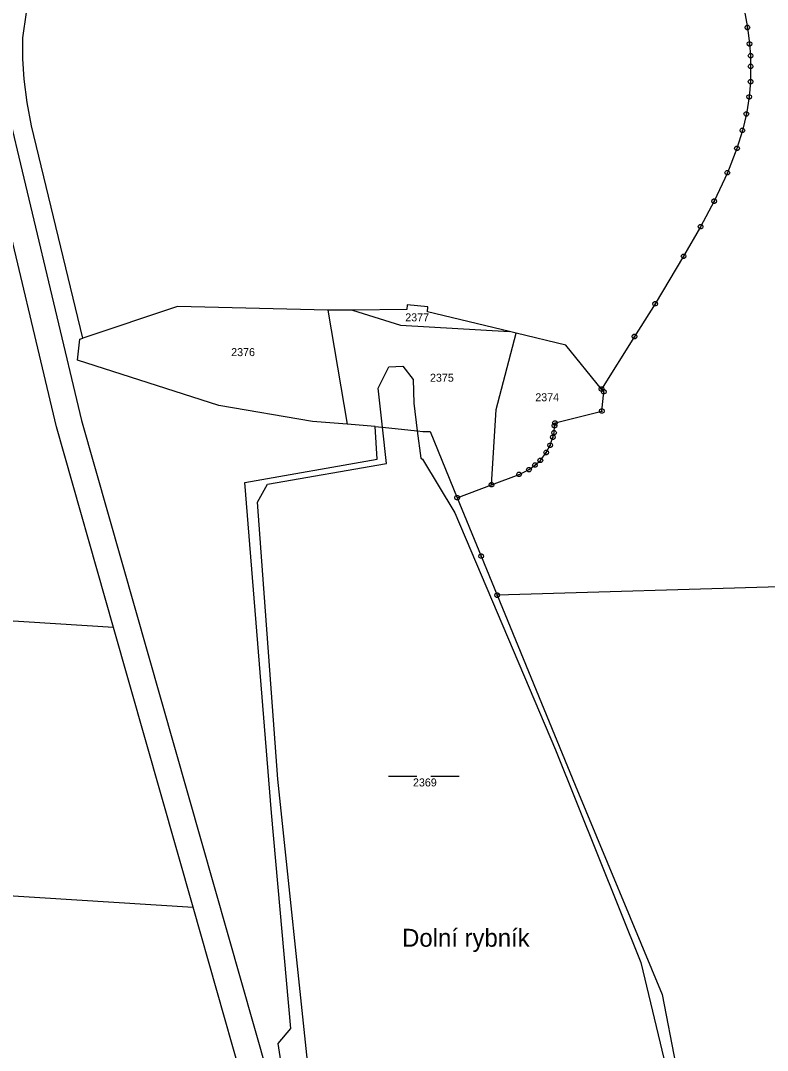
# Model space of a CAD drawing. Extents: x -609861 to -605046, y -1120287 to -1116307.
# Drawn here: x -606266.4 to -606107.6, y -1118147.6 to -1117928.9 of the extents above; entities that cross this region are included whole.
import ezdxf

# ---------------------------------------------------------------- set-up
doc = ezdxf.new("R2010")
doc.units = 0
for name, color, linetype in [('Vrstva 1', 7, 'Continuous'), ('Vrstva 2', 7, 'Continuous'), ('Vrstva 3', 7, 'Continuous'), ('Vrstva 4', 7, 'Continuous'), ('Vrstva 7', 7, 'Continuous'), ('Vrstva 8', 7, 'Continuous')]:
    doc.layers.add(name, color=color, linetype=linetype)

msp = doc.modelspace()

# ---------------------------------------------------------------- linework, layer by layer
at = {"layer": 'Vrstva 1'}
for p, q in [((-606265.92, -1117932.57), (-606265.08, -1117927.21)), ((-606112.58, -1117926.57), (-606111.87, -1117930.38)), ((-606111.87, -1117930.38), (-606111.43, -1117933.85)), ((-606265.92, -1117937.03), (-606265.92, -1117932.57)), ((-606111.43, -1117933.85), (-606111.19, -1117936.36)), ((-606111.19, -1117936.36), (-606111.19, -1117938.63)), ((-606265.61, -1117941.34), (-606265.92, -1117937.03)), ((-606111.19, -1117938.63), (-606111.19, -1117941.88)), ((-606270.19, -1117943.29), (-606253.41, -1118013.8)), ((-606264.97, -1117946.28), (-606265.61, -1117941.34)), ((-606111.19, -1117941.88), (-606111.51, -1117945.11)), ((-606258.74, -1118015.19), (-606275.73, -1117943.76)), ((-606111.51, -1117945.11), (-606112.1, -1117948.72)), ((-606264.01, -1117951.22), (-606264.97, -1117946.28)), ((-606112.1, -1117948.72), (-606112.94, -1117952.22)), ((-606253.11, -1117996.31), (-606264.01, -1117951.22)), ((-606112.94, -1117952.22), (-606114.09, -1117956.03)), ((-606114.09, -1117956.03), (-606116.13, -1117961.21)), ((-606116.13, -1117961.21), (-606118.95, -1117967.25)), ((-606118.95, -1117967.25), (-606121.82, -1117972.67)), ((-606121.82, -1117972.67), (-606125.44, -1117978.95)), ((-606125.44, -1117978.95), (-606131.49, -1117989.03)), ((-606184.17, -1117989.26), (-606184.27, -1117990.28)), ((-606179.79, -1117989.68), (-606184.17, -1117989.26)), ((-606131.49, -1117989.03), (-606135.88, -1117995.99)), ((-606233.03, -1117989.58), (-606253.11, -1117996.31)), ((-606201.03, -1117990.42), (-606233.03, -1117989.58)), ((-606195.78, -1117990.38), (-606201.03, -1117990.42)), ((-606201.03, -1117990.42), (-606196.94, -1118014.63)), ((-606184.27, -1117990.28), (-606195.78, -1117990.38)), ((-606195.78, -1117990.38), (-606185.62, -1117993.6)), ((-606179.9, -1117990.76), (-606179.79, -1117989.68)), ((-606162.42, -1117994.94), (-606179.9, -1117990.76)), ((-606185.62, -1117993.6), (-606162.42, -1117994.94)), ((-606165.31, -1118011.5), (-606161.01, -1117995.28)), ((-606161.01, -1117995.28), (-606162.42, -1117994.94)), ((-606150.49, -1117997.8), (-606161.01, -1117995.28)), ((-606254.24, -1118000.98), (-606253.8, -1117996.54)), ((-606253.8, -1117996.54), (-606253.11, -1117996.31)), ((-606142.88, -1118007.14), (-606150.49, -1117997.8)), ((-606135.88, -1117995.99), (-606142.88, -1118007.14)), ((-606224.25, -1118010.61), (-606254.24, -1118000.98)), ((-606142.4, -1118007.72), (-606142.88, -1118007.14)), ((-606142.8, -1118011.82), (-606142.4, -1118007.72)), ((-606204.35, -1118014.01), (-606224.25, -1118010.61)), ((-606166.26, -1118027.48), (-606165.31, -1118011.5)), ((-606152.77, -1118014.34), (-606142.8, -1118011.82)), ((-606246.6, -1118057.79), (-606258.74, -1118015.19)), ((-606253.41, -1118013.8), (-606208.98, -1118169.78)), ((-606196.94, -1118014.63), (-606204.35, -1118014.01)), ((-606191, -1118015.12), (-606196.94, -1118014.63)), ((-606191, -1118015.12), (-606189.56, -1118015.25)), ((-606190.55, -1118022.05), (-606191, -1118015.12)), ((-606189.56, -1118015.25), (-606189.46, -1118015.26)), ((-606189.46, -1118015.26), (-606182.06, -1118016.04)), ((-606152.97, -1118016.44), (-606152.86, -1118014.93)), ((-606152.86, -1118014.93), (-606152.77, -1118014.34)), ((-606182.06, -1118016.04), (-606180.88, -1118016.16)), ((-606180.88, -1118016.16), (-606179.31, -1118016.14)), ((-606179.31, -1118016.14), (-606173.55, -1118030.22)), ((-606153.79, -1118019.09), (-606153.24, -1118017.39)), ((-606153.24, -1118017.39), (-606152.97, -1118016.44)), ((-606154.63, -1118020.64), (-606153.79, -1118019.09)), ((-606218.73, -1118026.96), (-606190.55, -1118022.05)), ((-606155.89, -1118022.29), (-606154.63, -1118020.64)), ((-606160.41, -1118025.28), (-606158.29, -1118024.26)), ((-606158.29, -1118024.26), (-606157.03, -1118023.3)), ((-606157.03, -1118023.3), (-606155.89, -1118022.29)), ((-606166.26, -1118027.48), (-606160.41, -1118025.28)), ((-606213.01, -1118097.18), (-606218.73, -1118026.96)), ((-606173.55, -1118030.22), (-606166.26, -1118027.48)), ((-606173.55, -1118030.22), (-606168.47, -1118042.62)), ((-606168.47, -1118042.62), (-606165.06, -1118050.93)), ((-606014.33, -1118046.45), (-606165.06, -1118050.93)), ((-606246.6, -1118057.79), (-606364.82, -1118050.36)), ((-606165.06, -1118050.93), (-606148.5, -1118091.28)), ((-606229.68, -1118117.21), (-606246.6, -1118057.79)), ((-606148.5, -1118091.28), (-606129.97, -1118135.7)), ((-606208.91, -1118142.92), (-606213.01, -1118097.18)), ((-606368.47, -1118108.49), (-606229.68, -1118117.21)), ((-606205.27, -1118202.88), (-606229.68, -1118117.21)), ((-606129.97, -1118135.7), (-606127.09, -1118150.73)), ((-606211.64, -1118146.16), (-606208.91, -1118142.92)), ((-606210.38, -1118154.05), (-606211.64, -1118146.16))]:
    msp.add_line(p, q, dxfattribs=at)
at = {"layer": 'Vrstva 3'}
for p, q in [((-606188.13, -1118089.34), (-606182.13, -1118089.34)), ((-606179.13, -1118089.34), (-606173.13, -1118089.34))]:
    msp.add_line(p, q, dxfattribs=at)
at = {"layer": 'Vrstva 4'}
for p, q in [((-606190.38, -1118006.96), (-606188.11, -1118002.41)), ((-606188.11, -1118002.41), (-606185.1, -1118002.29)), ((-606185.1, -1118002.29), (-606182.9, -1118005.12)), ((-606182.9, -1118005.12), (-606182.81, -1118010.11)), ((-606189.46, -1118015.26), (-606190.38, -1118006.96)), ((-606182.81, -1118010.11), (-606182.06, -1118016.04)), ((-606188.61, -1118022.97), (-606189.46, -1118015.26)), ((-606182.06, -1118016.04), (-606181.32, -1118021.83)), ((-606181.32, -1118021.83), (-606180.93, -1118022.07)), ((-606180.93, -1118022.07), (-606174.05, -1118033.42)), ((-606213.87, -1118027.32), (-606188.61, -1118022.97)), ((-606216.03, -1118031.2), (-606213.87, -1118027.32)), ((-606211.68, -1118090.01), (-606216.03, -1118031.2)), ((-606174.05, -1118033.42), (-606152.67, -1118083.76)), ((-606152.67, -1118083.76), (-606134.55, -1118128.96)), ((-606204.53, -1118157.85), (-606211.68, -1118090.01)), ((-606134.55, -1118128.96), (-606129.21, -1118151.11))]:
    msp.add_line(p, q, dxfattribs=at)
at = {"layer": 'Vrstva 8'}
for p, q in [((-606111.99, -1117930.38), (-606111.75, -1117930.38)), ((-606111.55, -1117933.85), (-606111.31, -1117933.85)), ((-606111.31, -1117936.36), (-606111.07, -1117936.36)), ((-606111.31, -1117938.63), (-606111.07, -1117938.63)), ((-606111.31, -1117941.88), (-606111.07, -1117941.88)), ((-606111.63, -1117945.11), (-606111.39, -1117945.11)), ((-606112.22, -1117948.72), (-606111.98, -1117948.72)), ((-606113.06, -1117952.22), (-606112.82, -1117952.22)), ((-606114.21, -1117956.03), (-606113.97, -1117956.03)), ((-606116.25, -1117961.21), (-606116.01, -1117961.21)), ((-606119.07, -1117967.25), (-606118.83, -1117967.25)), ((-606121.94, -1117972.67), (-606121.7, -1117972.67)), ((-606125.56, -1117978.95), (-606125.32, -1117978.95)), ((-606131.61, -1117989.03), (-606131.37, -1117989.03)), ((-606136, -1117995.99), (-606135.76, -1117995.99)), ((-606143, -1118007.14), (-606142.76, -1118007.14)), ((-606142.52, -1118007.72), (-606142.28, -1118007.72)), ((-606142.92, -1118011.82), (-606142.68, -1118011.82)), ((-606152.98, -1118014.93), (-606152.74, -1118014.93)), ((-606152.89, -1118014.34), (-606152.65, -1118014.34)), ((-606153.36, -1118017.39), (-606153.12, -1118017.39)), ((-606153.09, -1118016.44), (-606152.85, -1118016.44)), ((-606153.91, -1118019.09), (-606153.67, -1118019.09)), ((-606154.75, -1118020.64), (-606154.51, -1118020.64)), ((-606158.41, -1118024.26), (-606158.17, -1118024.26)), ((-606157.15, -1118023.3), (-606156.91, -1118023.3)), ((-606156.01, -1118022.29), (-606155.77, -1118022.29)), ((-606160.53, -1118025.28), (-606160.29, -1118025.28)), ((-606166.38, -1118027.48), (-606166.14, -1118027.48)), ((-606173.67, -1118030.22), (-606173.43, -1118030.22)), ((-606168.59, -1118042.62), (-606168.35, -1118042.62)), ((-606165.18, -1118050.93), (-606164.94, -1118050.93))]:
    msp.add_line(p, q, dxfattribs=at)
for points in [[(-606111.72, -1117929.9), (-606111.47, -1117930.08), (-606111.37, -1117930.37), (-606111.47, -1117930.66), (-606111.72, -1117930.84), (-606112.03, -1117930.84), (-606112.28, -1117930.66), (-606112.38, -1117930.37), (-606112.28, -1117930.08), (-606112.03, -1117929.9)], [(-606111.28, -1117933.37), (-606111.03, -1117933.55), (-606110.93, -1117933.84), (-606111.03, -1117934.13), (-606111.28, -1117934.31), (-606111.59, -1117934.31), (-606111.84, -1117934.13), (-606111.94, -1117933.84), (-606111.84, -1117933.55), (-606111.59, -1117933.37)], [(-606111.04, -1117935.88), (-606110.79, -1117936.06), (-606110.69, -1117936.35), (-606110.79, -1117936.64), (-606111.04, -1117936.82), (-606111.35, -1117936.82), (-606111.6, -1117936.64), (-606111.7, -1117936.35), (-606111.6, -1117936.06), (-606111.35, -1117935.88)], [(-606111.04, -1117938.15), (-606110.79, -1117938.33), (-606110.69, -1117938.62), (-606110.79, -1117938.91), (-606111.04, -1117939.09), (-606111.35, -1117939.09), (-606111.6, -1117938.91), (-606111.7, -1117938.62), (-606111.6, -1117938.33), (-606111.35, -1117938.15)], [(-606111.04, -1117941.4), (-606110.79, -1117941.58), (-606110.69, -1117941.87), (-606110.79, -1117942.16), (-606111.04, -1117942.34), (-606111.35, -1117942.34), (-606111.6, -1117942.16), (-606111.7, -1117941.87), (-606111.6, -1117941.58), (-606111.35, -1117941.4)], [(-606111.36, -1117944.63), (-606111.11, -1117944.81), (-606111.01, -1117945.1), (-606111.11, -1117945.39), (-606111.36, -1117945.57), (-606111.67, -1117945.57), (-606111.92, -1117945.39), (-606112.02, -1117945.1), (-606111.92, -1117944.81), (-606111.67, -1117944.63)], [(-606111.95, -1117948.24), (-606111.7, -1117948.42), (-606111.6, -1117948.71), (-606111.7, -1117949), (-606111.95, -1117949.18), (-606112.26, -1117949.18), (-606112.51, -1117949), (-606112.61, -1117948.71), (-606112.51, -1117948.42), (-606112.26, -1117948.24)], [(-606112.79, -1117951.74), (-606112.54, -1117951.92), (-606112.44, -1117952.21), (-606112.54, -1117952.5), (-606112.79, -1117952.68), (-606113.1, -1117952.68), (-606113.35, -1117952.5), (-606113.45, -1117952.21), (-606113.35, -1117951.92), (-606113.1, -1117951.74)], [(-606113.94, -1117955.55), (-606113.69, -1117955.73), (-606113.59, -1117956.02), (-606113.69, -1117956.31), (-606113.94, -1117956.49), (-606114.25, -1117956.49), (-606114.5, -1117956.31), (-606114.6, -1117956.02), (-606114.5, -1117955.73), (-606114.25, -1117955.55)], [(-606115.98, -1117960.73), (-606115.73, -1117960.91), (-606115.63, -1117961.2), (-606115.73, -1117961.49), (-606115.98, -1117961.67), (-606116.29, -1117961.67), (-606116.54, -1117961.49), (-606116.64, -1117961.2), (-606116.54, -1117960.91), (-606116.29, -1117960.73)], [(-606118.8, -1117966.77), (-606118.55, -1117966.95), (-606118.45, -1117967.24), (-606118.55, -1117967.53), (-606118.8, -1117967.71), (-606119.11, -1117967.71), (-606119.36, -1117967.53), (-606119.46, -1117967.24), (-606119.36, -1117966.95), (-606119.11, -1117966.77)], [(-606121.67, -1117972.19), (-606121.42, -1117972.37), (-606121.32, -1117972.66), (-606121.42, -1117972.95), (-606121.67, -1117973.13), (-606121.98, -1117973.13), (-606122.23, -1117972.95), (-606122.33, -1117972.66), (-606122.23, -1117972.37), (-606121.98, -1117972.19)], [(-606125.29, -1117978.47), (-606125.04, -1117978.65), (-606124.94, -1117978.94), (-606125.04, -1117979.23), (-606125.29, -1117979.41), (-606125.6, -1117979.41), (-606125.85, -1117979.23), (-606125.95, -1117978.94), (-606125.85, -1117978.65), (-606125.6, -1117978.47)], [(-606131.34, -1117988.55), (-606131.09, -1117988.73), (-606130.99, -1117989.02), (-606131.09, -1117989.31), (-606131.34, -1117989.49), (-606131.65, -1117989.49), (-606131.9, -1117989.31), (-606132, -1117989.02), (-606131.9, -1117988.73), (-606131.65, -1117988.55)], [(-606135.73, -1117995.51), (-606135.48, -1117995.69), (-606135.38, -1117995.98), (-606135.48, -1117996.27), (-606135.73, -1117996.45), (-606136.04, -1117996.45), (-606136.29, -1117996.27), (-606136.39, -1117995.98), (-606136.29, -1117995.69), (-606136.04, -1117995.51)], [(-606142.73, -1118006.66), (-606142.48, -1118006.84), (-606142.38, -1118007.13), (-606142.48, -1118007.42), (-606142.73, -1118007.6), (-606143.04, -1118007.6), (-606143.29, -1118007.42), (-606143.39, -1118007.13), (-606143.29, -1118006.84), (-606143.04, -1118006.66)], [(-606142.25, -1118007.24), (-606142, -1118007.42), (-606141.9, -1118007.71), (-606142, -1118008), (-606142.25, -1118008.18), (-606142.56, -1118008.18), (-606142.81, -1118008), (-606142.91, -1118007.71), (-606142.81, -1118007.42), (-606142.56, -1118007.24)], [(-606142.65, -1118011.34), (-606142.4, -1118011.52), (-606142.3, -1118011.81), (-606142.4, -1118012.1), (-606142.65, -1118012.28), (-606142.96, -1118012.28), (-606143.21, -1118012.1), (-606143.31, -1118011.81), (-606143.21, -1118011.52), (-606142.96, -1118011.34)], [(-606152.71, -1118014.45), (-606152.46, -1118014.63), (-606152.36, -1118014.92), (-606152.46, -1118015.21), (-606152.71, -1118015.39), (-606153.02, -1118015.39), (-606153.27, -1118015.21), (-606153.37, -1118014.92), (-606153.27, -1118014.63), (-606153.02, -1118014.45)], [(-606152.62, -1118013.86), (-606152.37, -1118014.04), (-606152.27, -1118014.33), (-606152.37, -1118014.62), (-606152.62, -1118014.8), (-606152.93, -1118014.8), (-606153.18, -1118014.62), (-606153.28, -1118014.33), (-606153.18, -1118014.04), (-606152.93, -1118013.86)], [(-606153.09, -1118016.91), (-606152.84, -1118017.09), (-606152.74, -1118017.38), (-606152.84, -1118017.67), (-606153.09, -1118017.85), (-606153.4, -1118017.85), (-606153.65, -1118017.67), (-606153.75, -1118017.38), (-606153.65, -1118017.09), (-606153.4, -1118016.91)], [(-606152.82, -1118015.96), (-606152.57, -1118016.14), (-606152.47, -1118016.43), (-606152.57, -1118016.72), (-606152.82, -1118016.9), (-606153.13, -1118016.9), (-606153.38, -1118016.72), (-606153.48, -1118016.43), (-606153.38, -1118016.14), (-606153.13, -1118015.96)], [(-606153.64, -1118018.61), (-606153.39, -1118018.79), (-606153.29, -1118019.08), (-606153.39, -1118019.37), (-606153.64, -1118019.55), (-606153.95, -1118019.55), (-606154.2, -1118019.37), (-606154.3, -1118019.08), (-606154.2, -1118018.79), (-606153.95, -1118018.61)], [(-606155.74, -1118021.81), (-606155.49, -1118021.99), (-606155.39, -1118022.28), (-606155.49, -1118022.57), (-606155.74, -1118022.75), (-606156.05, -1118022.75), (-606156.3, -1118022.57), (-606156.4, -1118022.28), (-606156.3, -1118021.99), (-606156.05, -1118021.81)], [(-606154.48, -1118020.16), (-606154.23, -1118020.34), (-606154.13, -1118020.63), (-606154.23, -1118020.92), (-606154.48, -1118021.1), (-606154.79, -1118021.1), (-606155.04, -1118020.92), (-606155.14, -1118020.63), (-606155.04, -1118020.34), (-606154.79, -1118020.16)], [(-606158.14, -1118023.78), (-606157.89, -1118023.96), (-606157.79, -1118024.25), (-606157.89, -1118024.54), (-606158.14, -1118024.72), (-606158.45, -1118024.72), (-606158.7, -1118024.54), (-606158.8, -1118024.25), (-606158.7, -1118023.96), (-606158.45, -1118023.78)], [(-606156.88, -1118022.82), (-606156.63, -1118023), (-606156.53, -1118023.29), (-606156.63, -1118023.58), (-606156.88, -1118023.76), (-606157.19, -1118023.76), (-606157.44, -1118023.58), (-606157.54, -1118023.29), (-606157.44, -1118023), (-606157.19, -1118022.82)], [(-606160.26, -1118024.8), (-606160.01, -1118024.98), (-606159.91, -1118025.27), (-606160.01, -1118025.56), (-606160.26, -1118025.74), (-606160.57, -1118025.74), (-606160.82, -1118025.56), (-606160.92, -1118025.27), (-606160.82, -1118024.98), (-606160.57, -1118024.8)], [(-606166.11, -1118027), (-606165.86, -1118027.18), (-606165.76, -1118027.47), (-606165.86, -1118027.76), (-606166.11, -1118027.94), (-606166.42, -1118027.94), (-606166.67, -1118027.76), (-606166.77, -1118027.47), (-606166.67, -1118027.18), (-606166.42, -1118027)], [(-606173.4, -1118029.74), (-606173.15, -1118029.92), (-606173.05, -1118030.21), (-606173.15, -1118030.5), (-606173.4, -1118030.68), (-606173.71, -1118030.68), (-606173.96, -1118030.5), (-606174.06, -1118030.21), (-606173.96, -1118029.92), (-606173.71, -1118029.74)], [(-606168.32, -1118042.14), (-606168.07, -1118042.32), (-606167.97, -1118042.61), (-606168.07, -1118042.9), (-606168.32, -1118043.08), (-606168.63, -1118043.08), (-606168.88, -1118042.9), (-606168.98, -1118042.61), (-606168.88, -1118042.32), (-606168.63, -1118042.14)], [(-606164.91, -1118050.45), (-606164.66, -1118050.63), (-606164.56, -1118050.92), (-606164.66, -1118051.21), (-606164.91, -1118051.39), (-606165.22, -1118051.39), (-606165.47, -1118051.21), (-606165.57, -1118050.92), (-606165.47, -1118050.63), (-606165.22, -1118050.45)]]:
    msp.add_lwpolyline(points, close=True, dxfattribs=at)

# ---------------------------------------------------------------- texts
at = {"layer": 'Vrstva 2'}
for s, p in [('2377', (-606184.603, -1117992.77)), ('2376', (-606221.603, -1118000.15)), ('2375', (-606179.343, -1118005.59)), ('2374', (-606156.963, -1118009.74)), ('2369', (-606182.963, -1118091.54))]:
    msp.add_text(s, height=1.7, dxfattribs=at).set_placement(p)
at = {"layer": 'Vrstva 7'}
msp.add_text('Dolní rybník', height=3.8, dxfattribs=at).set_placement((-606185.272, -1118125.58))

doc.saveas('drawing.dxf')
